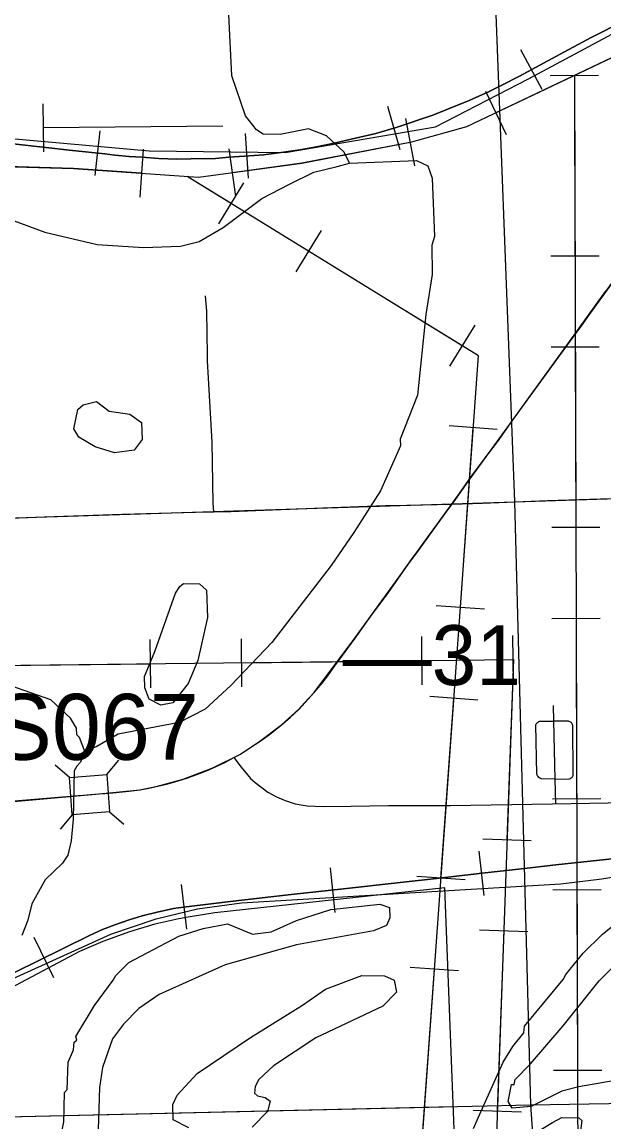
# Model space of a CAD drawing. Extents: x 128.7 to 185.5, y -21.4 to 12.6.
# Drawn here: x 165.547 to 166.519, y -12.639 to -10.802 of the extents above; entities that cross this region are included whole.
import ezdxf

# ---------------------------------------------------------------- set-up
doc = ezdxf.new("R2010")
doc.units = 0
for name, color, linetype in [('tdCoCityStreetMajor', 7, 'Continuous'), ('tdCoCityStreetMinor', 7, 'Continuous'), ('tdCoCorpBndry', 7, 'Continuous'), ('tdCoHydroRiver', 7, 'Continuous'), ('tdCoPipe', 7, 'Continuous'), ('tdCoPipe2', 7, 'Continuous'), ('tdCoPriCL', 7, 'Continuous'), ('tdCoPrimary', 7, 'Continuous'), ('tdCoPriNonDiv', 7, 'Continuous'), ('tdCoPriNonDivCL', 7, 'Continuous'), ('tdCoRRCL', 7, 'Continuous'), ('tdCoSectLine', 7, 'Continuous'), ('tdCoSectLinePart', 7, 'Continuous'), ('tdCoStrucNonDivPri', 7, 'Continuous'), ('tdCoStrucPriMaintName', 7, 'Continuous'), ('tdStHwyPriRefPost1', 7, 'Continuous')]:
    doc.layers.add(name, color=color, linetype=linetype)

msp = doc.modelspace()

# ---------------------------------------------------------------- linework, layer by layer
at = {"layer": 'tdCoCityStreetMajor'}
msp.add_lwpolyline([(165.9011, -12.0303), (165.913, -12.0466), (165.9236, -12.0591), (165.9288, -12.0653), (165.9362, -12.0722), (165.9574, -12.0883), (165.9719, -12.0957), (165.9867, -12.1021), (166.003, -12.1076), (166.023, -12.111), (166.0506, -12.112), (166.097, -12.1113), (166.1593, -12.1103), (166.2624, -12.1103), (166.4328, -12.1078), (166.5874, -12.1046), (166.6168, -12.1038), (166.6508, -12.1029), (166.6639, -12.1002), (166.692, -12.0927), (166.6947, -12.092), (166.7108, -12.0846)], dxfattribs=at)
at = {"layer": 'tdCoCityStreetMinor'}
for p, q in [((166.435, -11.9696), (166.4343, -11.9433)), ((166.4376, -12.0664), (166.435, -11.9696)), ((166.4387, -12.1077), (166.4376, -12.0664))]:
    msp.add_line(p, q, dxfattribs=at)
for points in [[(165.8672, -11.6199), (165.8663, -11.6052), (165.8644, -11.5034), (165.8584, -11.3969), (165.8571, -11.3676), (165.8567, -11.3581), (165.8555, -11.2847), (165.8538, -11.2595)], [(165.8672, -11.6199), (165.8958, -11.6192), (166.0492, -11.6133), (166.1539, -11.6096), (166.1629, -11.6093), (166.2161, -11.6083), (166.2652, -11.6069), (166.316, -11.6054), (166.4248, -11.6012), (166.5307, -11.5975)], [(165.3629, -11.6355), (165.4557, -11.6332), (165.5849, -11.6281), (165.7143, -11.6239), (165.8574, -11.6202), (165.8672, -11.6199)], [(166.4376, -12.0664), (166.4146, -12.0659), (166.413, -12.0653), (166.4115, -12.0645), (166.4102, -12.0634), (166.4091, -12.0622), (166.4081, -12.0609), (166.4074, -12.0594), (166.4069, -12.0578), (166.4051, -11.9756), (166.4058, -11.9742), (166.4066, -11.973), (166.4076, -11.9719), (166.4088, -11.971), (166.4101, -11.9702), (166.4115, -11.9697), (166.413, -11.9695), (166.4145, -11.9694), (166.435, -11.9696)], [(166.4376, -12.0664), (166.46, -12.066), (166.4614, -12.0657), (166.4627, -12.0652), (166.464, -12.0644), (166.4651, -12.0635), (166.466, -12.0624), (166.4667, -12.0612), (166.4672, -12.0599), (166.4675, -12.0585), (166.4675, -12.0571), (166.4667, -11.978), (166.4666, -11.9767), (166.4664, -11.9754), (166.4659, -11.9741), (166.4652, -11.973), (166.4643, -11.9719), (166.4632, -11.9711), (166.4621, -11.9704), (166.4608, -11.9699), (166.4595, -11.9697), (166.435, -11.9696)]]:
    msp.add_lwpolyline(points, dxfattribs=at)
at = {"layer": 'tdCoCorpBndry'}
msp.add_lwpolyline([(168.2184, -11.5893), (167.8401, -11.9925), (167.6465, -12.1075), (167.5073, -12.1972), (167.2204, -12.4573), (167.125, -12.5345), (166.8919, -12.6493), (166.7216, -12.7036), (166.6328, -12.738), (166.5008, -12.8053), (166.3632, -12.8965), (166.2806, -12.9535), (166.2531, -12.2478), (165.869, -12.2894), (165.8248, -12.2968), (165.8091, -12.2994), (165.7691, -12.3087), (165.7268, -12.3214), (165.682, -12.3373), (165.6432, -12.3542), (165.5184, -12.4206)], dxfattribs=at)
at = {"layer": 'tdCoHydroRiver'}
for points in [[(166.0937, -11.0377), (166.0851, -11.0191), (166.0557, -10.9918), (166.0253, -10.9803), (165.9783, -10.9899), (165.9498, -10.9894), (165.9385, -10.9819), (165.9203, -10.9589), (165.8973, -10.8919), (165.8897, -10.7328)], [(165.5034, -11.1229), (165.585, -11.153), (165.6726, -11.1734), (165.7501, -11.1784), (165.8116, -11.1761), (165.8429, -11.1686), (165.883, -11.145), (165.9475, -11.0968), (165.994, -11.073), (166.0343, -11.0526), (166.0734, -11.0432), (166.0937, -11.0377), (166.2056, -11.0335), (166.2249, -11.0423), (166.232, -11.0625), (166.2356, -11.1603), (166.2314, -11.1746), (166.2317, -11.2236), (166.2215, -11.2902), (166.2076, -11.4249), (166.1788, -11.4986), (166.1792, -11.5097), (166.1457, -11.5851), (166.101, -11.6546), (166.0636, -11.7097), (165.9642, -11.8381), (165.8959, -11.9102), (165.8531, -11.9496), (165.8098, -11.9718), (165.7079, -11.9914), (165.6723, -12.0116), (165.6521, -12.0203), (165.6449, -12.0379), (165.6388, -12.0445), (165.6344, -12.0525), (165.6327, -12.1331), (165.6293, -12.1695), (165.6239, -12.1934), (165.6149, -12.2064), (165.586, -12.2343), (165.5638, -12.2746), (165.5569, -12.3017), (165.5468, -12.3273)], [(165.7014, -11.5212), (165.6694, -11.5113), (165.642, -11.495), (165.6336, -11.4811), (165.6403, -11.4493), (165.6494, -11.4411), (165.6713, -11.4355), (165.6925, -11.4521), (165.7274, -11.4571), (165.7468, -11.4706), (165.7479, -11.4989), (165.7344, -11.5168), (165.7014, -11.5212)], [(165.7787, -11.9429), (165.7594, -11.9326), (165.7524, -11.9139), (165.7517, -11.895), (165.769, -11.8533), (165.8033, -11.7558), (165.8107, -11.7444), (165.8169, -11.7395), (165.8437, -11.74), (165.8552, -11.7507), (165.8569, -11.7964), (165.8406, -11.868), (165.8247, -11.9065), (165.7991, -11.939), (165.7787, -11.9429)], [(165.6521, -12.0203), (165.6434, -11.9969), (165.6385, -11.9924), (165.6381, -11.9813), (165.628, -11.9644), (165.5953, -11.934), (165.4929, -11.8984)], [(166.3008, -12.6496), (166.311, -12.6271), (166.3503, -12.5388), (166.3667, -12.5129), (166.3848, -12.4902), (166.386, -12.4791), (166.4509, -12.4009), (166.4554, -12.3928), (166.484, -12.357), (166.516, -12.3258), (166.5972, -12.2596)], [(165.6116, -12.6659), (165.6169, -12.6388), (165.6182, -12.5898), (165.6227, -12.5849), (165.6242, -12.5391), (165.6329, -12.5183), (165.634, -12.5056), (165.6386, -12.5023), (165.6368, -12.496), (165.668, -12.4443), (165.6996, -12.4021), (165.704, -12.3941), (165.7253, -12.3727), (165.8089, -12.3286), (165.8495, -12.316), (165.8902, -12.3082), (165.9319, -12.3255), (165.9633, -12.3212), (166.0052, -12.3023), (166.063, -12.2843), (166.1447, -12.275), (166.1607, -12.2807), (166.1614, -12.298), (166.1555, -12.3109), (166.1338, -12.3196), (166.0052, -12.3433), (165.8865, -12.3762), (165.7762, -12.4261), (165.7424, -12.4494), (165.7165, -12.4757), (165.6985, -12.5), (165.6814, -12.548), (165.6763, -12.5814), (165.6721, -12.722)], [(166.5471, -12.5678), (166.4766, -12.5799), (166.4484, -12.5872), (166.3973, -12.6128), (166.3658, -12.6156), (166.3591, -12.6048), (166.3643, -12.5762), (166.3691, -12.576), (166.3704, -12.568), (166.3962, -12.5418), (166.4507, -12.4782), (166.511, -12.4034), (166.5582, -12.3558)], [(165.8256, -12.6484), (165.7998, -12.6351), (165.7989, -12.6099), (165.8062, -12.5939), (165.8396, -12.5579), (165.9289, -12.4977), (166.0153, -12.444), (166.0537, -12.4173), (166.1145, -12.3945), (166.1523, -12.3947), (166.1684, -12.402), (166.1723, -12.4223), (166.1495, -12.4453), (166.0378, -12.4984), (165.967, -12.5452), (165.9426, -12.5682), (165.9367, -12.5795), (165.9355, -12.5906), (165.9404, -12.5952), (165.9531, -12.5978), (165.9613, -12.6039), (165.9572, -12.6214), (165.9313, -12.6476)], [(166.3164, -12.7705), (166.305, -12.7615), (166.3089, -12.7392), (166.333, -12.7099), (166.3605, -12.6837), (166.433, -12.6399), (166.4485, -12.6314), (166.4769, -12.6319), (166.4818, -12.6365), (166.4782, -12.6666), (166.4722, -12.6732), (166.4509, -12.6945), (166.3492, -12.7614), (166.3305, -12.7684), (166.3164, -12.7705)]]:
    msp.add_lwpolyline(points, dxfattribs=at)
at = {"layer": 'tdCoPipe'}
for p, q in [((166.4291, -10.8913), (166.5095, -10.891)), ((166.3209, -10.9172), (166.3555, -10.99)), ((166.1872, -10.9633), (166.2025, -11.0424)), ((165.7496, -11.0143), (165.7439, -11.0946)), ((165.8927, -11.0136), (165.9035, -11.0935)), ((165.9172, -11.0705), (165.875, -11.1391)), ((166.0467, -11.1503), (166.0045, -11.219)), ((166.43, -11.1924), (166.5106, -11.1922)), ((166.3032, -11.3083), (166.261, -11.3768)), ((166.4305, -11.3446), (166.511, -11.3443)), ((166.3407, -11.4822), (166.2603, -11.4764)), ((166.4315, -11.6457), (166.5121, -11.6455)), ((166.3192, -11.7826), (166.2389, -11.7768)), ((166.4319, -11.7979), (166.5124, -11.7976)), ((166.2155, -11.9088), (166.2146, -11.8282)), ((166.3676, -11.9071), (166.3667, -11.8266)), ((165.7622, -11.914), (165.7613, -11.8334)), ((165.9143, -11.9123), (165.9134, -11.8318)), ((166.3083, -11.9343), (166.2279, -11.9286)), ((166.4329, -12.099), (166.5135, -12.0988)), ((166.3166, -12.166), (166.3971, -12.1688)), ((166.2868, -12.2347), (166.2065, -12.229)), ((166.4334, -12.2512), (166.5139, -12.2509)), ((166.3111, -12.318), (166.3916, -12.3209)), ((166.276, -12.3865), (166.1955, -12.3807)), ((166.4343, -12.5524), (166.515, -12.5521)), ((166.3004, -12.619), (166.381, -12.6219))]:
    msp.add_line(p, q, dxfattribs=at)
for points in [[(165.3023, -11.0371), (165.6334, -11.0465), (165.8416, -11.0612), (166.0141, -11.0379), (166.1982, -11.0023), (166.2899, -10.9766), (166.6006, -10.8287), (168.626, -9.788)], [(166.61, -10.8238), (166.6006, -10.8287), (166.3382, -10.9536)], [(166.4694, -10.8911), (166.4776, -13.4733)], [(166.4694, -10.8911), (166.4703, -11.1923)], [(166.1949, -11.0029), (166.0141, -11.0379), (165.8981, -11.0536)], [(165.7467, -11.0545), (165.6334, -11.0465), (165.4459, -11.0412)], [(166.1495, -13.5883), (166.3091, -11.3593), (165.8231, -11.0599)], [(165.8961, -11.1049), (165.8231, -11.0599)], [(166.282, -11.3426), (166.0256, -11.1846)], [(166.4708, -11.3444), (166.4718, -11.6456)], [(152.8427, -11.7734), (156.2861, -11.7117), (158.7827, -11.4694), (158.9022, -11.6363), (161.2154, -11.6489), (161.3188, -11.8679), (163.5118, -11.8995), (166.3675, -11.8668), (166.3055, -13.6092)], [(166.279, -11.7797), (166.3005, -11.4793)], [(166.4723, -11.7977), (166.4732, -12.0989)], [(165.4606, -11.8772), (165.7618, -11.8737)], [(165.9139, -11.872), (166.215, -11.8685)], [(166.3672, -11.8668), (166.3675, -11.8668), (166.3568, -12.1674)], [(166.2466, -12.2319), (166.2681, -11.9314)], [(166.4737, -12.251), (166.4747, -12.5522)], [(166.3514, -12.3194), (166.3407, -12.6204)], [(166.2142, -12.684), (166.2357, -12.3836)]]:
    msp.add_lwpolyline(points, dxfattribs=at)
at = {"layer": 'tdCoPipe2'}
msp.add_line((165.5822, -10.9388), (165.583, -11.019), dxfattribs=at)
msp.add_lwpolyline([(165.8826, -10.9761), (165.5826, -10.9789)], dxfattribs=at)
at = {"layer": 'tdCoPriCL'}
msp.add_lwpolyline([(165.5349, -12.1028), (165.6145, -12.0961), (165.6274, -12.0949), (165.6439, -12.0934), (165.6614, -12.0921), (165.676, -12.0909), (165.6986, -12.0892), (165.744, -12.0841), (165.7733, -12.0783), (165.806, -12.0696), (165.8165, -12.0663), (165.8236, -12.0639), (165.8658, -12.0476), (165.8863, -12.0382), (165.9007, -12.0303), (165.9117, -12.0244), (165.9275, -12.0143), (165.9445, -12.0029), (165.96, -11.9916), (165.9802, -11.9755), (165.9943, -11.9635), (166.0093, -11.9497), (166.0187, -11.939), (166.0347, -11.9218), (166.0572, -11.8937), (166.0693, -11.8771), (166.1028, -11.8308), (166.1321, -11.7901), (166.1558, -11.7585), (166.1975, -11.6995), (166.2086, -11.6843), (166.2261, -11.6604), (166.2398, -11.6415), (166.2535, -11.6226), (166.2648, -11.6069), (166.276, -11.5913), (166.2966, -11.5622), (166.3405, -11.5028), (166.3643, -11.4696), (166.3699, -11.4619), (166.4591, -11.3391), (166.5215, -11.2522)], dxfattribs=at)
at = {"layer": 'tdCoPrimary'}
for p, q in [((166.2652, -11.6069), (166.2764, -11.5913)), ((166.2652, -11.6069), (166.2764, -11.5913)), ((166.1979, -11.6995), (166.209, -11.6843)), ((166.1979, -11.6995), (166.209, -11.6843))]:
    msp.add_line(p, q, dxfattribs=at)
for points in [[(166.2764, -11.5913), (166.2802, -11.5859), (166.297, -11.5622), (166.3194, -11.5317), (166.3409, -11.5028), (166.3702, -11.4619), (166.403, -11.417), (166.4595, -11.3391), (166.4812, -11.3095), (166.5219, -11.2522), (166.5614, -11.1982), (166.6075, -11.1351), (166.6287, -11.1058), (166.6441, -11.0848)], [(166.2764, -11.5913), (166.2802, -11.5859), (166.297, -11.5622), (166.3194, -11.5317), (166.3409, -11.5028), (166.3702, -11.4619), (166.403, -11.417), (166.4595, -11.3391), (166.4812, -11.3095), (166.5219, -11.2522), (166.5614, -11.1982), (166.6075, -11.1351), (166.6287, -11.1058), (166.6441, -11.0848)], [(165.5352, -12.1028), (165.6149, -12.0961), (165.6413, -12.0937), (165.6442, -12.0934), (165.6822, -12.0905), (165.6856, -12.0902), (165.699, -12.0892), (165.7207, -12.0868), (165.7444, -12.0841), (165.7591, -12.0814), (165.7737, -12.0783), (165.7882, -12.0747), (165.8026, -12.0707), (165.8063, -12.0696), (165.8169, -12.0663), (165.8239, -12.0639), (165.831, -12.0615), (165.845, -12.0562), (165.8521, -12.0535), (165.8592, -12.0506), (165.8662, -12.0476), (165.8867, -12.0382), (165.9011, -12.0303), (165.9121, -12.0244), (165.9278, -12.0143), (165.9449, -12.0029), (165.9604, -11.9916), (165.9806, -11.9755), (165.9947, -11.9635), (166.0097, -11.9497), (166.0191, -11.939), (166.0351, -11.9218), (166.0482, -11.906), (166.0576, -11.8937), (166.0696, -11.8771), (166.0807, -11.8621), (166.1032, -11.8308), (166.1325, -11.7901), (166.1562, -11.7585), (166.1944, -11.7043), (166.1979, -11.6995), (166.209, -11.6843), (166.2265, -11.6604), (166.2539, -11.6226), (166.2652, -11.6069), (166.2764, -11.5913), (166.2802, -11.5859), (166.297, -11.5622), (166.3194, -11.5317), (166.3409, -11.5028), (166.3702, -11.4619), (166.403, -11.417), (166.4595, -11.3391), (166.4812, -11.3095), (166.5219, -11.2522)], [(166.209, -11.6843), (166.2265, -11.6604), (166.2539, -11.6226), (166.2652, -11.6069)], [(166.209, -11.6843), (166.2265, -11.6604), (166.2539, -11.6226), (166.2652, -11.6069)], [(165.8662, -12.0476), (165.8867, -12.0382), (165.9011, -12.0303), (165.9121, -12.0244), (165.9278, -12.0143), (165.9449, -12.0029), (165.9604, -11.9916), (165.9806, -11.9755), (165.9947, -11.9635), (166.0097, -11.9497), (166.0191, -11.939), (166.0351, -11.9218), (166.0482, -11.906), (166.0576, -11.8937), (166.0696, -11.8771), (166.0807, -11.8621), (166.1032, -11.8308), (166.1325, -11.7901), (166.1562, -11.7585), (166.1944, -11.7043), (166.1979, -11.6995)], [(165.8662, -12.0476), (165.8867, -12.0382), (165.9011, -12.0303), (165.9121, -12.0244), (165.9278, -12.0143), (165.9449, -12.0029), (165.9604, -11.9916), (165.9806, -11.9755), (165.9947, -11.9635), (166.0097, -11.9497), (166.0191, -11.939), (166.0351, -11.9218), (166.0482, -11.906), (166.0576, -11.8937), (166.0696, -11.8771), (166.0807, -11.8621), (166.1032, -11.8308), (166.1325, -11.7901), (166.1562, -11.7585), (166.1944, -11.7043), (166.1979, -11.6995)], [(165.8239, -12.0639), (165.831, -12.0615), (165.845, -12.0562), (165.8521, -12.0535), (165.8592, -12.0506), (165.8662, -12.0476)], [(165.8239, -12.0639), (165.831, -12.0615), (165.845, -12.0562), (165.8521, -12.0535), (165.8592, -12.0506), (165.8662, -12.0476)], [(165.8063, -12.0696), (165.8169, -12.0663), (165.8239, -12.0639)], [(165.8063, -12.0696), (165.8169, -12.0663), (165.8239, -12.0639)], [(165.5352, -12.1028), (165.6149, -12.0961), (165.6413, -12.0937), (165.6442, -12.0934), (165.6822, -12.0905), (165.6856, -12.0902), (165.699, -12.0892), (165.7207, -12.0868), (165.7444, -12.0841), (165.7591, -12.0814), (165.7737, -12.0783), (165.7882, -12.0747), (165.8026, -12.0707), (165.8063, -12.0696)], [(165.5352, -12.1028), (165.6149, -12.0961), (165.6413, -12.0937), (165.6442, -12.0934), (165.6822, -12.0905), (165.6856, -12.0902), (165.699, -12.0892), (165.7207, -12.0868), (165.7444, -12.0841), (165.7591, -12.0814), (165.7737, -12.0783), (165.7882, -12.0747), (165.8026, -12.0707), (165.8063, -12.0696)]]:
    msp.add_lwpolyline(points, dxfattribs=at)
at = {"layer": 'tdCoPriNonDiv'}
msp.add_lwpolyline([(165.4954, -12.1069), (165.676, -12.0909), (165.744, -12.0841), (165.7733, -12.0783), (165.8165, -12.0663), (165.8658, -12.0476), (165.9117, -12.0244), (165.9445, -12.0029), (165.9802, -11.9755), (166.0093, -11.9497), (166.0347, -11.9218), (166.1028, -11.8308), (166.276, -11.5913), (166.6438, -11.0848)], dxfattribs=at)
at = {"layer": 'tdCoPriNonDivCL'}
msp.add_lwpolyline([(165.5349, -12.1028), (165.6145, -12.0961), (165.641, -12.0937), (165.6439, -12.0934), (165.6818, -12.0905), (165.6852, -12.0902), (165.6986, -12.0892), (165.7203, -12.0868), (165.744, -12.0841), (165.7587, -12.0814), (165.7733, -12.0783), (165.7878, -12.0747), (165.8022, -12.0707), (165.806, -12.0696), (165.8165, -12.0663), (165.8236, -12.0639), (165.8306, -12.0615), (165.8446, -12.0562), (165.8518, -12.0535), (165.8588, -12.0506), (165.8658, -12.0476), (165.8863, -12.0382), (165.9007, -12.0303), (165.9117, -12.0244), (165.9275, -12.0143), (165.9445, -12.0029), (165.96, -11.9916), (165.9802, -11.9755), (165.9943, -11.9635), (166.0093, -11.9497), (166.0187, -11.939), (166.0347, -11.9218), (166.0478, -11.906), (166.0572, -11.8937), (166.0693, -11.8771), (166.0804, -11.8621), (166.1028, -11.8308), (166.1321, -11.7901), (166.1558, -11.7585), (166.194, -11.7043), (166.1975, -11.6995), (166.2086, -11.6843), (166.2261, -11.6604), (166.2535, -11.6226), (166.2648, -11.6069), (166.276, -11.5913), (166.2799, -11.5859), (166.2966, -11.5622), (166.3191, -11.5317), (166.3405, -11.5028), (166.3699, -11.4619), (166.4027, -11.417), (166.4591, -11.3391), (166.4808, -11.3095), (166.5215, -11.2522)], dxfattribs=at)
msp.add_lwpolyline([(165.5349, -12.1028), (165.6145, -12.0961), (165.641, -12.0937), (165.6439, -12.0934), (165.6818, -12.0905), (165.6852, -12.0902), (165.6986, -12.0892), (165.7203, -12.0868), (165.744, -12.0841), (165.7587, -12.0814), (165.7733, -12.0783), (165.7878, -12.0747), (165.8022, -12.0707), (165.806, -12.0696), (165.8165, -12.0663), (165.8236, -12.0639), (165.8306, -12.0615), (165.8446, -12.0562), (165.8518, -12.0535), (165.8588, -12.0506), (165.8658, -12.0476), (165.8863, -12.0382), (165.9007, -12.0303), (165.9117, -12.0244), (165.9275, -12.0143), (165.9445, -12.0029), (165.96, -11.9916), (165.9802, -11.9755), (165.9943, -11.9635), (166.0093, -11.9497), (166.0187, -11.939), (166.0347, -11.9218), (166.0478, -11.906), (166.0572, -11.8937), (166.0693, -11.8771), (166.0804, -11.8621), (166.1028, -11.8308), (166.1321, -11.7901), (166.1558, -11.7585), (166.194, -11.7043), (166.1975, -11.6995), (166.2086, -11.6843), (166.2261, -11.6604), (166.2535, -11.6226), (166.2648, -11.6069), (166.276, -11.5913), (166.2799, -11.5859), (166.2966, -11.5622), (166.3191, -11.5317), (166.3405, -11.5028), (166.3699, -11.4619), (166.4027, -11.417), (166.4591, -11.3391), (166.4808, -11.3095), (166.5215, -11.2522)], dxfattribs=at)
at = {"layer": 'tdCoRRCL'}
for p, q in [((166.4154, -10.9147), (166.3799, -10.8487)), ((166.1783, -11.0154), (166.1577, -10.9433)), ((165.6694, -11.0584), (165.6774, -10.9838)), ((165.9252, -11.0629), (165.9204, -10.9881)), ((166.3188, -12.2609), (166.3104, -12.1864)), ((166.0701, -12.2889), (166.0622, -12.2143)), ((165.8221, -12.317), (165.8134, -12.2425)), ((165.6005, -12.3983), (165.5676, -12.3309))]:
    msp.add_line(p, q, dxfattribs=at)
for points in [[(157.0985, -10.056), (159.0653, -10.2844), (159.9865, -10.39), (161.3885, -10.5429), (162.2802, -10.6409), (162.9394, -10.7645), (165.7594, -11.0173), (165.9868, -11.0197), (166.2378, -10.977), (166.3926, -10.897), (167.0068, -10.5674), (167.9037, -10.0916)], [(164.1578, -13.6969), (165.16, -12.6326), (165.2171, -12.5754), (165.2876, -12.5191), (165.3604, -12.4831), (165.5324, -12.3993), (165.6955, -12.3255), (165.771, -12.2994), (165.8402, -12.283), (165.9135, -12.2729), (166.447, -12.2414), (166.5153, -12.2326), (166.617, -12.2156), (166.7038, -12.1925), (166.82, -12.146), (166.9707, -12.07), (167.1226, -11.9553), (167.7521, -11.5304), (167.7755, -11.5097), (167.7931, -11.4863), (167.818, -11.4356), (168.3156, -10.2809)], [(166.5535, -10.7995), (166.4974, -10.8281), (166.4384, -10.8598), (166.3779, -10.8923), (166.3493, -10.907), (166.326, -10.9183), (166.2937, -10.933), (166.2591, -10.9471), (166.2332, -10.9576), (166.1716, -10.9783), (166.1377, -10.988), (166.1042, -10.9961), (166.0683, -11.0045), (166.0386, -11.0105), (166.0109, -11.0153), (165.9836, -11.0195), (165.9511, -11.0237), (165.9189, -11.0258), (165.8924, -11.0278), (165.8701, -11.0297), (165.8289, -11.0305), (165.8056, -11.031), (165.7755, -11.0297), (165.7474, -11.0278), (165.7259, -11.0263), (165.7023, -11.0242), (165.6853, -11.0223), (165.6313, -11.0166), (165.5325, -11.0053)], [(165.5325, -11.0053), (165.6313, -11.0166), (165.6853, -11.0223), (165.7023, -11.0242), (165.7259, -11.0263), (165.7474, -11.0278), (165.7755, -11.0297), (165.8056, -11.031), (165.8289, -11.0305), (165.8701, -11.0297), (165.8924, -11.0278), (165.9189, -11.0258), (165.9511, -11.0237), (165.9836, -11.0195), (166.0109, -11.0153), (166.0386, -11.0105), (166.0683, -11.0045), (166.1042, -10.9961), (166.1377, -10.988), (166.1716, -10.9783), (166.2332, -10.9576), (166.2591, -10.9471), (166.2937, -10.933), (166.326, -10.9183), (166.3493, -10.907), (166.3779, -10.8923), (166.4384, -10.8598), (166.4974, -10.8281), (166.5535, -10.7995)], [(166.5795, -12.1942), (166.4385, -12.2096), (166.3814, -12.2162), (166.3156, -12.2236), (166.234, -12.2327), (166.1787, -12.239), (166.0838, -12.2497), (165.9965, -12.2589), (165.8995, -12.2702), (165.8167, -12.2799), (165.7999, -12.2825), (165.7729, -12.2883), (165.7478, -12.2948), (165.726, -12.3011), (165.7024, -12.3095), (165.6817, -12.3174), (165.6599, -12.3276), (165.5729, -12.3701), (165.4652, -12.4233)], [(165.4652, -12.4233), (165.5729, -12.3701), (165.6599, -12.3276), (165.6817, -12.3174), (165.7024, -12.3095), (165.726, -12.3011), (165.7478, -12.2948), (165.7729, -12.2883), (165.7999, -12.2825), (165.8167, -12.2799), (165.8995, -12.2702), (165.9965, -12.2589), (166.0838, -12.2497), (166.1787, -12.239), (166.234, -12.2327), (166.3156, -12.2236), (166.3814, -12.2162), (166.4385, -12.2096), (166.5795, -12.1942)]]:
    msp.add_lwpolyline(points, dxfattribs=at)
at = {"layer": 'tdCoSectLine'}
for points in [[(166.3309, -10.5997), (166.3694, -11.6033)], [(166.3694, -11.6033), (167.3651, -11.5707)], [(165.3625, -11.6355), (166.3694, -11.6033)], [(166.3694, -11.6033), (166.3961, -12.6101)], [(166.3961, -12.6101), (167.0498, -12.5989)], [(165.4001, -12.6328), (166.3961, -12.6101)], [(166.3961, -12.6101), (166.4158, -12.8892)]]:
    msp.add_lwpolyline(points, dxfattribs=at)
at = {"layer": 'tdCoSectLinePart'}
msp.add_lwpolyline([(165.4001, -12.6328), (166.267, -12.613)], dxfattribs=at)
at = {"layer": 'tdCoStrucNonDivPri'}
for p, q in [((165.6263, -12.0634), (165.6025, -12.0431)), ((165.6887, -12.0585), (165.709, -12.0347)), ((165.6935, -12.1209), (165.7173, -12.1413)), ((165.6311, -12.1258), (165.6108, -12.1496))]:
    msp.add_line(p, q, dxfattribs=at)
msp.add_lwpolyline([(165.6263, -12.0634), (165.6887, -12.0585), (165.6935, -12.1209), (165.6311, -12.1258)], close=True, dxfattribs=at)

# ---------------------------------------------------------------- texts
at = {"layer": 'tdCoStrucPriMaintName'}
msp.add_text('23305S067', height=0.11, dxfattribs=at).set_placement((165.0898, -12.034))
msp.add_text('23305S067', height=0.11, dxfattribs=at).set_placement((165.0898, -12.034))
msp.add_text('23305S067', height=0.11, dxfattribs=at).set_placement((165.0898, -12.034))
at = {"layer": 'tdStHwyPriRefPost1'}
msp.add_text('‒‒31', height=0.1, dxfattribs=at).set_placement((166.0824, -11.9093))

doc.saveas('drawing.dxf')
